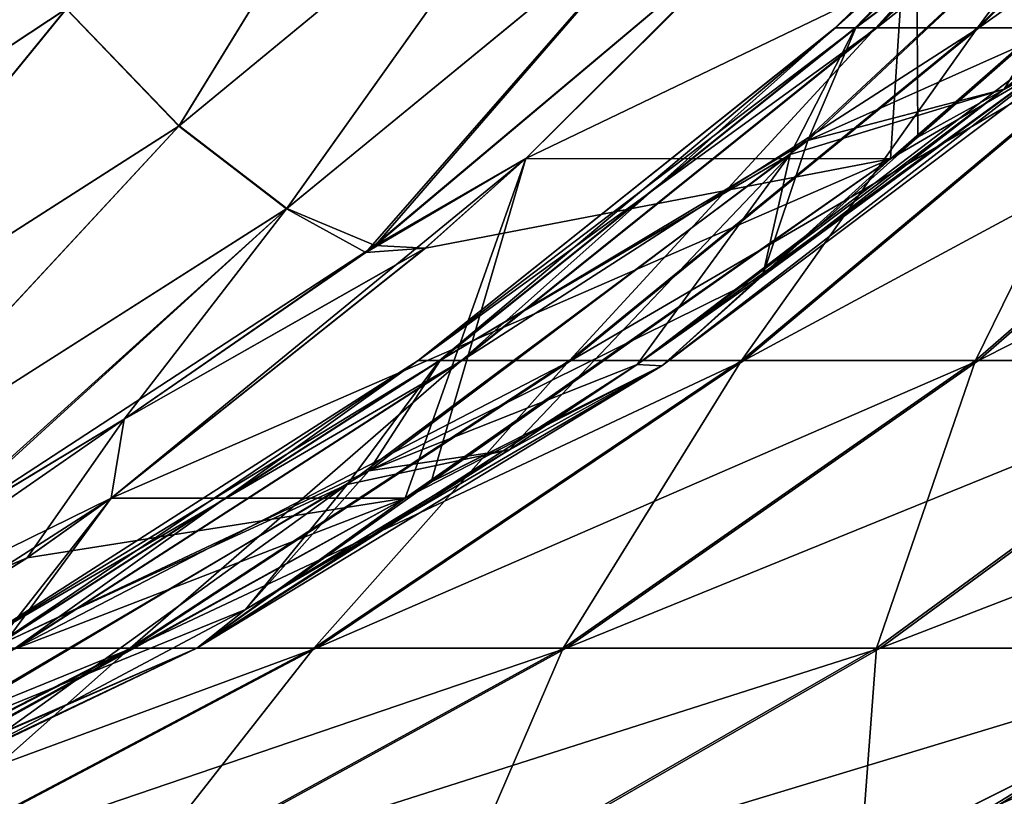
# Model space of a CAD drawing. Header units: millimetres. Extents: x -39 to 39, y -2 to 145.
# Tile 596 of 656: x 32.495 to 33.565, y -1.427 to -0.583. Entities that reach past the tile are written whole.
import ezdxf

# ---------------------------------------------------------------- set-up
doc = ezdxf.new("R2010")
doc.units = ezdxf.units.MM
doc.header["$LTSCALE"] = 65.185185
for name, color, linetype in [('231', 7, 'CONTINUOUS'), ('264', 7, 'CONTINUOUS'), ('265', 7, 'CONTINUOUS'), ('266', 7, 'CONTINUOUS'), ('364', 7, 'CONTINUOUS'), ('365', 7, 'CONTINUOUS'), ('378', 7, 'CONTINUOUS'), ('379', 7, 'CONTINUOUS'), ('605', 7, 'CONTINUOUS'), ('801', 7, 'CONTINUOUS')]:
    doc.layers.add(name, color=color, linetype=linetype)

msp = doc.modelspace()

# ---------------------------------------------------------------- linework, layer by layer
at = {"layer": '231', "linetype": 'Continuous'}
for points in [[(33.469, -0.3106, 14.4964), (33.3351, -0.4469, 14.4394), (33.0453, -0.7342, 14.2481), (33.469, -0.3106, 14.4964)], [(33.4414, -0.7343, 13.2914), (33.469, -0.3106, 14.4964), (33.0453, -0.7342, 14.2481), (33.4414, -0.7343, 13.2914)], [(33.0453, -0.7342, -14.2481), (33.3351, -0.4469, -14.4394), (33.469, -0.3106, -14.4964), (33.0453, -0.7342, -14.2481)], [(33.9264, -0.3107, -13.3908), (33.0453, -0.7342, -14.2481), (33.469, -0.3106, -14.4964), (33.9264, -0.3107, -13.3908)], [(33.4414, -0.7343, -13.2914), (33.0453, -0.7342, -14.2481), (33.9264, -0.3107, -13.3908), (33.4414, -0.7343, -13.2914)], [(33.4711, -0.7109, 13.2975), (33.469, -0.3106, 14.4964), (33.4414, -0.7343, 13.2914), (33.4711, -0.7109, 13.2975)], [(33.4711, -0.7109, -13.2975), (33.4414, -0.7343, -13.2914), (33.9264, -0.3107, -13.3908), (33.4711, -0.7109, -13.2975)], [(33.9264, -0.3107, 13.3908), (33.469, -0.3106, 14.4964), (33.4711, -0.7109, 13.2975), (33.9264, -0.3107, 13.3908)], [(32.9141, -1.1032, 13.1816), (33.0453, -0.7342, 14.2481), (32.5948, -1.103, 13.9532), (32.9141, -1.1032, 13.1816)], [(32.5948, -1.103, 13.9532), (33.0453, -0.7342, 14.2481), (32.9361, -0.8316, 14.1763), (32.5948, -1.103, 13.9532)], [(32.9363, -0.8315, -14.1765), (33.4414, -0.7343, -13.2914), (32.5948, -1.103, -13.9532), (32.9363, -0.8315, -14.1765)], [(32.5948, -1.103, -13.9532), (33.4414, -0.7343, -13.2914), (32.9141, -1.1032, -13.1816), (32.5948, -1.103, -13.9532)], [(32.9426, -1.0854, 13.1876), (33.0453, -0.7342, 14.2481), (32.9141, -1.1032, 13.1816), (32.9426, -1.0854, 13.1876)], [(32.9141, -1.1032, -13.1816), (33.4414, -0.7343, -13.2914), (32.9427, -1.0853, -13.1876), (32.9141, -1.1032, -13.1816)], [(33.0453, -0.7342, -14.2481), (33.4414, -0.7343, -13.2914), (32.9363, -0.8315, -14.1765), (33.0453, -0.7342, -14.2481)], [(33.4414, -0.7343, 13.2914), (33.0453, -0.7342, 14.2481), (32.9426, -1.0854, 13.1876), (33.4414, -0.7343, 13.2914)], [(32.3514, -1.4128, 13.0617), (32.5948, -1.103, 13.9532), (32.1119, -1.4129, 13.6397), (32.3514, -1.4128, 13.0617)], [(32.1119, -1.4129, 13.6397), (32.5948, -1.103, 13.9532), (32.503, -1.1682, 13.8933), (32.1119, -1.4129, 13.6397)], [(32.5036, -1.1679, -13.8937), (32.9141, -1.1032, -13.1816), (32.112, -1.4128, -13.6397), (32.5036, -1.1679, -13.8937)], [(32.112, -1.4128, -13.6397), (32.9141, -1.1032, -13.1816), (32.3514, -1.4128, -13.0617), (32.112, -1.4128, -13.6397)], [(32.3756, -1.4011, 13.0669), (32.5948, -1.103, 13.9532), (32.3514, -1.4128, 13.0617), (32.3756, -1.4011, 13.0669)], [(32.3514, -1.4128, -13.0617), (32.9141, -1.1032, -13.1816), (32.3756, -1.4011, -13.0669), (32.3514, -1.4128, -13.0617)], [(32.9141, -1.1032, 13.1816), (32.5948, -1.103, 13.9532), (32.3756, -1.4011, 13.0669), (32.9141, -1.1032, 13.1816)], [(32.5948, -1.103, -13.9532), (32.9141, -1.1032, -13.1816), (32.5036, -1.1679, -13.8937), (32.5948, -1.103, -13.9532)]]:
    msp.add_3dface(points, dxfattribs=at)
at = {"layer": '264', "linetype": 'Continuous'}
for points in [[(33.4038, -0.592, -11.3663), (33.8158, -0.1857, -11.3325), (33.3814, -0.592, -10.688), (33.4038, -0.592, -11.3663)], [(33.3814, -0.592, -10.688), (33.8158, -0.1857, -11.3325), (33.7948, -0.1857, -10.6947), (33.3814, -0.592, -10.688)], [(33.3814, -0.592, -10.688), (33.7948, -0.1857, -10.6947), (33.4256, -0.592, -10.0108), (33.3814, -0.592, -10.688)], [(33.8158, -0.1857, -11.3325), (33.4038, -0.592, -11.3663), (33.7879, -0.3054, -11.9854), (33.8158, -0.1857, -11.3325)], [(33.4256, -0.592, -10.0108), (33.7948, -0.1857, -10.6947), (33.8364, -0.1857, -10.0579), (33.4256, -0.592, -10.0108)], [(33.4256, -0.592, -10.0108), (33.8364, -0.1857, -10.0579), (33.5359, -0.592, -9.3411), (33.4256, -0.592, -10.0108)], [(33.5359, -0.592, -9.3411), (33.8364, -0.1857, -10.0579), (33.94, -0.1857, -9.4282), (33.5359, -0.592, -9.3411)], [(33.5359, -0.592, -9.3411), (33.94, -0.1857, -9.4282), (33.7112, -0.592, -8.6854), (33.5359, -0.592, -9.3411)], [(33.6653, -0.5746, -12.6949), (33.7879, -0.3054, -11.9854), (33.3518, -0.7144, -12.0648), (33.6653, -0.5746, -12.6949)], [(33.7879, -0.3054, -11.9854), (33.4038, -0.592, -11.3663), (33.3518, -0.7144, -12.0648), (33.7879, -0.3054, -11.9854)], [(33.6653, -0.5746, -12.6949), (33.3518, -0.7144, -12.0648), (33.5651, -0.6586, -12.6939), (33.6653, -0.5746, -12.6949)], [(32.9521, -0.9534, -11.4034), (33.4038, -0.592, -11.3663), (32.9283, -0.9534, -10.6807), (32.9521, -0.9534, -11.4034)], [(32.9283, -0.9534, -10.6807), (33.4038, -0.592, -11.3663), (33.3814, -0.592, -10.688), (32.9283, -0.9534, -10.6807)], [(32.9283, -0.9534, -10.6807), (33.3814, -0.592, -10.688), (32.9753, -0.9534, -9.9591), (32.9283, -0.9534, -10.6807)], [(33.4038, -0.592, -11.3663), (32.9521, -0.9534, -11.4034), (33.3518, -0.7144, -12.0648), (33.4038, -0.592, -11.3663)], [(32.9753, -0.9534, -9.9591), (33.3814, -0.592, -10.688), (33.4256, -0.592, -10.0108), (32.9753, -0.9534, -9.9591)], [(32.9753, -0.9534, -9.9591), (33.4256, -0.592, -10.0108), (33.0928, -0.9534, -9.2456), (32.9753, -0.9534, -9.9591)], [(33.0928, -0.9534, -9.2456), (33.4256, -0.592, -10.0108), (33.5359, -0.592, -9.3411), (33.0928, -0.9534, -9.2456)], [(33.0928, -0.9534, -9.2456), (33.5359, -0.592, -9.3411), (33.2796, -0.9534, -8.547), (33.0928, -0.9534, -9.2456)], [(33.2796, -0.9534, -8.547), (33.5359, -0.592, -9.3411), (33.7112, -0.592, -8.6854), (33.2796, -0.9534, -8.547)], [(33.2796, -0.9534, -8.547), (33.7112, -0.592, -8.6854), (33.5339, -0.9534, -7.8701), (33.2796, -0.9534, -8.547)], [(33.5339, -0.9534, -7.8701), (33.7112, -0.592, -8.6854), (33.9498, -0.592, -8.0501), (33.5339, -0.9534, -7.8701)], [(33.5339, -0.9534, -7.8701), (33.9498, -0.592, -8.0501), (33.8532, -0.9534, -7.2213), (33.5339, -0.9534, -7.8701)], [(33.5651, -0.6586, -12.6939), (33.3518, -0.7144, -12.0648), (33.3023, -0.8618, -12.6902), (33.5651, -0.6586, -12.6939)], [(33.3518, -0.7144, -12.0648), (32.9521, -0.9534, -11.4034), (32.8749, -1.0733, -12.1516), (33.3518, -0.7144, -12.0648)], [(33.3518, -0.7144, -12.0648), (32.8749, -1.0733, -12.1516), (33.3023, -0.8618, -12.6902), (33.3518, -0.7144, -12.0648)], [(33.3023, -0.8618, -12.6902), (32.8749, -1.0733, -12.1516), (33.1664, -0.9579, -12.6877), (33.3023, -0.8618, -12.6902)], [(32.4655, -1.2659, -11.4434), (32.9521, -0.9534, -11.4034), (32.4402, -1.2659, -10.6728), (32.4655, -1.2659, -11.4434)], [(32.4402, -1.2659, -10.6728), (32.9521, -0.9534, -11.4034), (32.9283, -0.9534, -10.6807), (32.4402, -1.2659, -10.6728)], [(32.4402, -1.2659, -10.6728), (32.9283, -0.9534, -10.6807), (32.4904, -1.2659, -9.9035), (32.4402, -1.2659, -10.6728)], [(32.9521, -0.9534, -11.4034), (32.4655, -1.2659, -11.4434), (32.8749, -1.0733, -12.1516), (32.9521, -0.9534, -11.4034)], [(32.4904, -1.2659, -9.9035), (32.9283, -0.9534, -10.6807), (32.9753, -0.9534, -9.9591), (32.4904, -1.2659, -9.9035)], [(32.4904, -1.2659, -9.9035), (32.9753, -0.9534, -9.9591), (32.6156, -1.2659, -9.1428), (32.4904, -1.2659, -9.9035)], [(32.6156, -1.2659, -9.1428), (32.9753, -0.9534, -9.9591), (33.0928, -0.9534, -9.2456), (32.6156, -1.2659, -9.1428)], [(32.6156, -1.2659, -9.1428), (33.0928, -0.9534, -9.2456), (32.8148, -1.2659, -8.398), (32.6156, -1.2659, -9.1428)], [(32.8148, -1.2659, -8.398), (33.0928, -0.9534, -9.2456), (33.2796, -0.9534, -8.547), (32.8148, -1.2659, -8.398)], [(32.8148, -1.2659, -8.398), (33.2796, -0.9534, -8.547), (33.0859, -1.2659, -7.6763), (32.8148, -1.2659, -8.398)], [(33.1664, -0.9579, -12.6877), (32.8749, -1.0733, -12.1516), (33.0274, -1.0505, -12.6847), (33.1664, -0.9579, -12.6877)], [(33.0859, -1.2659, -7.6763), (33.2796, -0.9534, -8.547), (33.5339, -0.9534, -7.8701), (33.0859, -1.2659, -7.6763)], [(33.0859, -1.2659, -7.6763), (33.5339, -0.9534, -7.8701), (33.4263, -1.2659, -6.9845), (33.0859, -1.2659, -7.6763)], [(33.4263, -1.2659, -6.9845), (33.5339, -0.9534, -7.8701), (33.8532, -0.9534, -7.2213), (33.4263, -1.2659, -6.9845)], [(33.4263, -1.2659, -6.9845), (33.8532, -0.9534, -7.2213), (33.8329, -1.2659, -6.3295), (33.4263, -1.2659, -6.9845)], [(33.0274, -1.0505, -12.6847), (32.8749, -1.0733, -12.1516), (32.7408, -1.2241, -12.6765), (33.0274, -1.0505, -12.6847)], [(32.8749, -1.0733, -12.1516), (32.4655, -1.2659, -11.4434), (32.3628, -1.378, -12.2448), (32.8749, -1.0733, -12.1516)], [(32.8749, -1.0733, -12.1516), (32.3628, -1.378, -12.2448), (32.7408, -1.2241, -12.6765), (32.8749, -1.0733, -12.1516)], [(32.7408, -1.2241, -12.6765), (32.3628, -1.378, -12.2448), (32.4442, -1.3814, -12.6654), (32.7408, -1.2241, -12.6765)], [(32.1094, -1.5264, -9.0337), (32.4904, -1.2659, -9.9035), (32.6156, -1.2659, -9.1428), (32.1094, -1.5264, -9.0337)], [(32.1094, -1.5264, -9.0337), (32.6156, -1.2659, -9.1428), (32.3216, -1.5264, -8.2399), (32.1094, -1.5264, -9.0337)], [(32.3216, -1.5264, -8.2399), (32.6156, -1.2659, -9.1428), (32.8148, -1.2659, -8.398), (32.3216, -1.5264, -8.2399)], [(32.3216, -1.5264, -8.2399), (32.8148, -1.2659, -8.398), (32.6106, -1.5264, -7.4706), (32.3216, -1.5264, -8.2399)], [(32.6106, -1.5264, -7.4706), (32.8148, -1.2659, -8.398), (33.0859, -1.2659, -7.6763), (32.6106, -1.5264, -7.4706)], [(32.6106, -1.5264, -7.4706), (33.0859, -1.2659, -7.6763), (32.9735, -1.5264, -6.7334), (32.6106, -1.5264, -7.4706)], [(32.9735, -1.5264, -6.7334), (33.0859, -1.2659, -7.6763), (33.4263, -1.2659, -6.9845), (32.9735, -1.5264, -6.7334)], [(32.9735, -1.5264, -6.7334), (33.4263, -1.2659, -6.9845), (33.4068, -1.5264, -6.0352), (32.9735, -1.5264, -6.7334)], [(33.4068, -1.5264, -6.0352), (33.4263, -1.2659, -6.9845), (33.8329, -1.2659, -6.3295), (33.4068, -1.5264, -6.0352)], [(33.4068, -1.5264, -6.0352), (33.8329, -1.2659, -6.3295), (34.1235, -1.3917, -5.5666), (33.4068, -1.5264, -6.0352)], [(33.7004, -1.6368, -5.2084), (33.4068, -1.5264, -6.0352), (34.1235, -1.3917, -5.5666), (33.7004, -1.6368, -5.2084)]]:
    msp.add_3dface(points, dxfattribs=at)
at = {"layer": '265', "linetype": 'Continuous'}
for points in [[(33.3534, -1.5264, -0.4154), (33.8706, -1.2659, -0.3897), (33.353, -1.5264, 0.4064), (33.3534, -1.5264, -0.4154)], [(33.353, -1.5264, 0.4064), (33.8706, -1.2659, -0.3897), (33.8702, -1.2659, 0.3813), (33.353, -1.5264, 0.4064)], [(33.353, -1.5264, 0.4064), (33.8702, -1.2659, 0.3813), (33.433, -1.5264, 1.2242), (33.353, -1.5264, 0.4064)], [(33.4343, -1.5264, -1.2331), (33.9465, -1.2659, -1.1569), (33.3534, -1.5264, -0.4154), (33.4343, -1.5264, -1.2331)], [(33.3534, -1.5264, -0.4154), (33.9465, -1.2659, -1.1569), (33.8706, -1.2659, -0.3897), (33.3534, -1.5264, -0.4154)], [(33.433, -1.5264, 1.2242), (33.8702, -1.2659, 0.3813), (33.9453, -1.2659, 1.1486), (33.433, -1.5264, 1.2242)], [(33.433, -1.5264, 1.2242), (33.9453, -1.2659, 1.1486), (33.5926, -1.5264, 2.0302), (33.433, -1.5264, 1.2242)], [(33.5948, -1.5264, -2.039), (34.0971, -1.2659, -1.913), (33.4343, -1.5264, -1.2331), (33.5948, -1.5264, -2.039)], [(33.4343, -1.5264, -1.2331), (34.0971, -1.2659, -1.913), (33.9465, -1.2659, -1.1569), (33.4343, -1.5264, -1.2331)]]:
    msp.add_3dface(points, dxfattribs=at)
at = {"layer": '266', "linetype": 'Continuous'}
for points in [[(33.4265, -0.592, 10.0033), (33.8372, -0.1857, 10.0509), (33.3816, -0.592, 10.6806), (33.4265, -0.592, 10.0033)], [(33.3816, -0.592, 10.6806), (33.8372, -0.1857, 10.0509), (33.7949, -0.1857, 10.6877), (33.3816, -0.592, 10.6806)], [(33.3816, -0.592, 10.6806), (33.7949, -0.1857, 10.6877), (33.4032, -0.592, 11.3589), (33.3816, -0.592, 10.6806)], [(33.4032, -0.592, 11.3589), (33.7949, -0.1857, 10.6877), (33.8152, -0.1857, 11.3255), (33.4032, -0.592, 11.3589)], [(33.4032, -0.592, 11.3589), (33.8152, -0.1857, 11.3255), (33.7723, -0.3203, 11.981), (33.4032, -0.592, 11.3589)], [(33.5375, -0.592, 9.3338), (33.9415, -0.1857, 9.4213), (33.4265, -0.592, 10.0033), (33.5375, -0.592, 9.3338)], [(33.4265, -0.592, 10.0033), (33.9415, -0.1857, 9.4213), (33.8372, -0.1857, 10.0509), (33.4265, -0.592, 10.0033)], [(33.7135, -0.592, 8.6783), (34.107, -0.1857, 8.805), (33.5375, -0.592, 9.3338), (33.7135, -0.592, 8.6783)], [(33.5375, -0.592, 9.3338), (34.107, -0.1857, 8.805), (33.9415, -0.1857, 9.4213), (33.5375, -0.592, 9.3338)], [(33.3323, -0.7296, 12.0606), (33.4032, -0.592, 11.3589), (33.7723, -0.3203, 11.981), (33.3323, -0.7296, 12.0606)], [(33.3323, -0.7296, 12.0606), (33.7723, -0.3203, 11.981), (33.5651, -0.6586, 12.6939), (33.3323, -0.7296, 12.0606)], [(33.7723, -0.3203, 11.981), (33.6389, -0.5971, 12.6946), (33.5651, -0.6586, 12.6939), (33.7723, -0.3203, 11.981)], [(32.9762, -0.9534, 9.9512), (33.4265, -0.592, 10.0033), (32.9284, -0.9534, 10.6728), (32.9762, -0.9534, 9.9512)], [(32.9284, -0.9534, 10.6728), (33.4265, -0.592, 10.0033), (33.3816, -0.592, 10.6806), (32.9284, -0.9534, 10.6728)], [(32.9284, -0.9534, 10.6728), (33.3816, -0.592, 10.6806), (32.9514, -0.9534, 11.3955), (32.9284, -0.9534, 10.6728)], [(32.9514, -0.9534, 11.3955), (33.3816, -0.592, 10.6806), (33.4032, -0.592, 11.3589), (32.9514, -0.9534, 11.3955)], [(32.9514, -0.9534, 11.3955), (33.4032, -0.592, 11.3589), (33.3323, -0.7296, 12.0606), (32.9514, -0.9534, 11.3955)], [(33.0945, -0.9534, 9.2378), (33.5375, -0.592, 9.3338), (32.9762, -0.9534, 9.9512), (33.0945, -0.9534, 9.2378)], [(32.9762, -0.9534, 9.9512), (33.5375, -0.592, 9.3338), (33.4265, -0.592, 10.0033), (32.9762, -0.9534, 9.9512)], [(33.282, -0.9534, 8.5395), (33.7135, -0.592, 8.6783), (33.0945, -0.9534, 9.2378), (33.282, -0.9534, 8.5395)], [(33.0945, -0.9534, 9.2378), (33.7135, -0.592, 8.6783), (33.5375, -0.592, 9.3338), (33.0945, -0.9534, 9.2378)], [(33.537, -0.9534, 7.8628), (33.9528, -0.592, 8.0432), (33.282, -0.9534, 8.5395), (33.537, -0.9534, 7.8628)], [(33.282, -0.9534, 8.5395), (33.9528, -0.592, 8.0432), (33.7135, -0.592, 8.6783), (33.282, -0.9534, 8.5395)], [(33.8571, -0.9534, 7.2144), (34.2532, -0.592, 7.4346), (33.537, -0.9534, 7.8628), (33.8571, -0.9534, 7.2144)], [(33.537, -0.9534, 7.8628), (34.2532, -0.592, 7.4346), (33.9528, -0.592, 8.0432), (33.537, -0.9534, 7.8628)], [(33.3323, -0.7296, 12.0606), (33.5651, -0.6586, 12.6939), (33.3023, -0.8618, 12.6902), (33.3323, -0.7296, 12.0606)], [(32.8513, -1.0881, 12.1476), (32.9514, -0.9534, 11.3955), (33.3323, -0.7296, 12.0606), (32.8513, -1.0881, 12.1476)], [(32.8513, -1.0881, 12.1476), (33.3323, -0.7296, 12.0606), (33.0273, -1.0505, 12.6847), (32.8513, -1.0881, 12.1476)], [(33.0273, -1.0505, 12.6847), (33.3323, -0.7296, 12.0606), (33.1664, -0.9579, 12.6877), (33.0273, -1.0505, 12.6847)], [(33.1664, -0.9579, 12.6877), (33.3323, -0.7296, 12.0606), (33.3023, -0.8618, 12.6902), (33.1664, -0.9579, 12.6877)], [(32.4913, -1.2659, 9.8951), (32.9762, -0.9534, 9.9512), (32.4403, -1.2659, 10.6644), (32.4913, -1.2659, 9.8951)], [(32.4403, -1.2659, 10.6644), (32.9762, -0.9534, 9.9512), (32.9284, -0.9534, 10.6728), (32.4403, -1.2659, 10.6644)], [(32.4403, -1.2659, 10.6644), (32.9284, -0.9534, 10.6728), (32.4649, -1.2659, 11.4349), (32.4403, -1.2659, 10.6644)], [(32.4649, -1.2659, 11.4349), (32.9284, -0.9534, 10.6728), (32.9514, -0.9534, 11.3955), (32.4649, -1.2659, 11.4349)], [(32.4649, -1.2659, 11.4349), (32.9514, -0.9534, 11.3955), (32.8513, -1.0881, 12.1476), (32.4649, -1.2659, 11.4349)], [(32.6174, -1.2659, 9.1345), (33.0945, -0.9534, 9.2378), (32.4913, -1.2659, 9.8951), (32.6174, -1.2659, 9.1345)], [(32.4913, -1.2659, 9.8951), (33.0945, -0.9534, 9.2378), (32.9762, -0.9534, 9.9512), (32.4913, -1.2659, 9.8951)], [(32.8174, -1.2659, 8.3899), (33.282, -0.9534, 8.5395), (32.6174, -1.2659, 9.1345), (32.8174, -1.2659, 8.3899)], [(32.6174, -1.2659, 9.1345), (33.282, -0.9534, 8.5395), (33.0945, -0.9534, 9.2378), (32.6174, -1.2659, 9.1345)], [(33.0892, -1.2659, 7.6685), (33.537, -0.9534, 7.8628), (32.8174, -1.2659, 8.3899), (33.0892, -1.2659, 7.6685)], [(32.8174, -1.2659, 8.3899), (33.537, -0.9534, 7.8628), (33.282, -0.9534, 8.5395), (32.8174, -1.2659, 8.3899)], [(33.4304, -1.2659, 6.9771), (33.8571, -0.9534, 7.2144), (33.0892, -1.2659, 7.6685), (33.4304, -1.2659, 6.9771)], [(33.0892, -1.2659, 7.6685), (33.8571, -0.9534, 7.2144), (33.537, -0.9534, 7.8628), (33.0892, -1.2659, 7.6685)], [(33.8377, -1.2659, 6.3225), (34.239, -0.9534, 6.6004), (33.4304, -1.2659, 6.9771), (33.8377, -1.2659, 6.3225)], [(33.4304, -1.2659, 6.9771), (34.239, -0.9534, 6.6004), (33.8571, -0.9534, 7.2144), (33.4304, -1.2659, 6.9771)], [(32.7407, -1.2241, 12.6765), (32.8513, -1.0881, 12.1476), (33.0273, -1.0505, 12.6847), (32.7407, -1.2241, 12.6765)], [(32.3351, -1.3917, 12.2409), (32.4649, -1.2659, 11.4349), (32.8513, -1.0881, 12.1476), (32.3351, -1.3917, 12.2409)], [(32.3351, -1.3917, 12.2409), (32.8513, -1.0881, 12.1476), (32.4441, -1.3815, 12.6654), (32.3351, -1.3917, 12.2409)], [(32.4441, -1.3815, 12.6654), (32.8513, -1.0881, 12.1476), (32.7407, -1.2241, 12.6765), (32.4441, -1.3815, 12.6654)], [(32.1113, -1.5264, 9.0249), (32.6174, -1.2659, 9.1345), (31.9769, -1.5264, 9.8355), (32.1113, -1.5264, 9.0249)], [(31.9769, -1.5264, 9.8355), (32.6174, -1.2659, 9.1345), (32.4913, -1.2659, 9.8951), (31.9769, -1.5264, 9.8355)], [(32.3244, -1.5264, 8.2313), (32.8174, -1.2659, 8.3899), (32.1113, -1.5264, 9.0249), (32.3244, -1.5264, 8.2313)], [(32.1113, -1.5264, 9.0249), (32.8174, -1.2659, 8.3899), (32.6174, -1.2659, 9.1345), (32.1113, -1.5264, 9.0249)], [(32.6142, -1.5264, 7.4623), (33.0892, -1.2659, 7.6685), (32.3244, -1.5264, 8.2313), (32.6142, -1.5264, 7.4623)], [(32.3244, -1.5264, 8.2313), (33.0892, -1.2659, 7.6685), (32.8174, -1.2659, 8.3899), (32.3244, -1.5264, 8.2313)], [(32.9779, -1.5264, 6.7255), (33.4304, -1.2659, 6.9771), (32.6142, -1.5264, 7.4623), (32.9779, -1.5264, 6.7255)], [(32.6142, -1.5264, 7.4623), (33.4304, -1.2659, 6.9771), (33.0892, -1.2659, 7.6685), (32.6142, -1.5264, 7.4623)], [(33.4119, -1.5264, 6.0277), (33.8377, -1.2659, 6.3225), (32.9779, -1.5264, 6.7255), (33.4119, -1.5264, 6.0277)], [(32.9779, -1.5264, 6.7255), (33.8377, -1.2659, 6.3225), (33.4304, -1.2659, 6.9771), (32.9779, -1.5264, 6.7255)], [(33.8377, -1.2659, 6.3225), (33.4119, -1.5264, 6.0277), (34.1494, -1.378, 5.5771), (33.8377, -1.2659, 6.3225)], [(34.1494, -1.378, 5.5771), (33.4119, -1.5264, 6.0277), (33.7298, -1.625, 5.2211), (34.1494, -1.378, 5.5771)]]:
    msp.add_3dface(points, dxfattribs=at)
at = {"layer": '364', "linetype": 'Continuous'}
for points in [[(33.4711, -0.7109, -13.2975), (33.9264, -0.3107, -13.3908), (33.6673, -0.6025, -13.063), (33.4711, -0.7109, -13.2975)], [(33.193, -0.9594, -12.965), (33.4711, -0.7109, -13.2975), (33.6673, -0.6025, -13.063), (33.193, -0.9594, -12.965)], [(33.193, -0.9594, -12.965), (33.6673, -0.6025, -13.063), (33.6432, -0.6116, -12.7858), (33.193, -0.9594, -12.965)], [(33.3023, -0.8618, -12.6902), (33.1664, -0.9579, -12.6877), (33.6432, -0.6116, -12.7858), (33.3023, -0.8618, -12.6902)], [(33.1664, -0.9579, -12.6877), (33.193, -0.9594, -12.965), (33.6432, -0.6116, -12.7858), (33.1664, -0.9579, -12.6877)], [(33.5651, -0.6586, -12.6939), (33.3023, -0.8618, -12.6902), (33.6432, -0.6116, -12.7858), (33.5651, -0.6586, -12.6939)], [(33.4414, -0.7343, -13.2914), (33.4711, -0.7109, -13.2975), (33.193, -0.9594, -12.965), (33.4414, -0.7343, -13.2914)], [(32.9427, -1.0853, -13.1876), (33.4414, -0.7343, -13.2914), (33.193, -0.9594, -12.965), (32.9427, -1.0853, -13.1876)], [(32.7408, -1.2241, -12.6765), (32.688, -1.266, -12.8588), (33.193, -0.9594, -12.965), (32.7408, -1.2241, -12.6765)], [(32.688, -1.266, -12.8588), (32.9427, -1.0853, -13.1876), (33.193, -0.9594, -12.965), (32.688, -1.266, -12.8588)], [(33.0274, -1.0505, -12.6847), (32.7408, -1.2241, -12.6765), (33.193, -0.9594, -12.965), (33.0274, -1.0505, -12.6847)], [(33.1664, -0.9579, -12.6877), (33.0274, -1.0505, -12.6847), (33.193, -0.9594, -12.965), (33.1664, -0.9579, -12.6877)], [(32.9141, -1.1032, -13.1816), (32.9427, -1.0853, -13.1876), (32.688, -1.266, -12.8588), (32.9141, -1.1032, -13.1816)], [(32.3756, -1.4011, -13.0669), (32.9141, -1.1032, -13.1816), (32.688, -1.266, -12.8588), (32.3756, -1.4011, -13.0669)], [(32.7408, -1.2241, -12.6765), (32.4442, -1.3814, -12.6654), (32.688, -1.266, -12.8588), (32.7408, -1.2241, -12.6765)], [(32.4442, -1.3814, -12.6654), (32.1576, -1.5199, -12.7443), (32.688, -1.266, -12.8588), (32.4442, -1.3814, -12.6654)], [(32.1576, -1.5199, -12.7443), (32.3756, -1.4011, -13.0669), (32.688, -1.266, -12.8588), (32.1576, -1.5199, -12.7443)]]:
    msp.add_3dface(points, dxfattribs=at)
at = {"layer": '365', "linetype": 'Continuous'}
for points in [[(33.3351, -0.4469, -14.4394), (33.0453, -0.7342, -14.2481), (32.8817, -0.8287, -14.2906), (33.3351, -0.4469, -14.4394)], [(33.0453, -0.7342, -14.2481), (32.9363, -0.8315, -14.1765), (32.8817, -0.8287, -14.2906), (33.0453, -0.7342, -14.2481)], [(32.9363, -0.8315, -14.1765), (32.5948, -1.103, -13.9532), (32.609, -1.0173, -14.2004), (32.9363, -0.8315, -14.1765)], [(32.9363, -0.8315, -14.1765), (32.609, -1.0173, -14.2004), (32.8817, -0.8287, -14.2906), (32.9363, -0.8315, -14.1765)], [(32.5036, -1.1679, -13.8937), (32.2182, -1.2881, -13.9465), (32.609, -1.0173, -14.2004), (32.5036, -1.1679, -13.8937)], [(32.609, -1.0173, -14.2004), (32.2182, -1.2881, -13.9465), (32.3873, -1.1511, -14.1268), (32.609, -1.0173, -14.2004)], [(32.5948, -1.103, -13.9532), (32.5036, -1.1679, -13.8937), (32.609, -1.0173, -14.2004), (32.5948, -1.103, -13.9532)], [(32.5036, -1.1679, -13.8937), (32.112, -1.4128, -13.6397), (32.2182, -1.2881, -13.9465), (32.5036, -1.1679, -13.8937)]]:
    msp.add_3dface(points, dxfattribs=at)
at = {"layer": '378', "linetype": 'Continuous'}
for points in [[(33.9264, -0.3107, 13.3908), (33.4711, -0.7109, 13.2975), (33.6673, -0.6025, 13.063), (33.9264, -0.3107, 13.3908)], [(33.5651, -0.6586, 12.6939), (33.6389, -0.5971, 12.6946), (33.1664, -0.9579, 12.6877), (33.5651, -0.6586, 12.6939)], [(33.1664, -0.9579, 12.6877), (33.6389, -0.5971, 12.6946), (33.6432, -0.6116, 12.7858), (33.1664, -0.9579, 12.6877)], [(33.4414, -0.7343, 13.2914), (33.193, -0.9594, 12.965), (33.6673, -0.6025, 13.063), (33.4414, -0.7343, 13.2914)], [(33.193, -0.9594, 12.965), (33.6432, -0.6116, 12.7858), (33.6673, -0.6025, 13.063), (33.193, -0.9594, 12.965)], [(33.4711, -0.7109, 13.2975), (33.4414, -0.7343, 13.2914), (33.6673, -0.6025, 13.063), (33.4711, -0.7109, 13.2975)], [(33.1664, -0.9579, 12.6877), (33.6432, -0.6116, 12.7858), (33.193, -0.9594, 12.965), (33.1664, -0.9579, 12.6877)], [(33.5651, -0.6586, 12.6939), (33.1664, -0.9579, 12.6877), (33.3023, -0.8618, 12.6902), (33.5651, -0.6586, 12.6939)], [(33.4414, -0.7343, 13.2914), (32.9426, -1.0854, 13.1876), (33.193, -0.9594, 12.965), (33.4414, -0.7343, 13.2914)], [(33.0273, -1.0505, 12.6847), (33.1664, -0.9579, 12.6877), (32.688, -1.266, 12.8588), (33.0273, -1.0505, 12.6847)], [(32.688, -1.266, 12.8588), (33.1664, -0.9579, 12.6877), (33.193, -0.9594, 12.965), (32.688, -1.266, 12.8588)], [(32.9141, -1.1032, 13.1816), (32.688, -1.266, 12.8588), (33.193, -0.9594, 12.965), (32.9141, -1.1032, 13.1816)], [(32.9426, -1.0854, 13.1876), (32.9141, -1.1032, 13.1816), (33.193, -0.9594, 12.965), (32.9426, -1.0854, 13.1876)], [(32.7407, -1.2241, 12.6765), (33.0273, -1.0505, 12.6847), (32.688, -1.266, 12.8588), (32.7407, -1.2241, 12.6765)], [(32.9141, -1.1032, 13.1816), (32.3756, -1.4011, 13.0669), (32.688, -1.266, 12.8588), (32.9141, -1.1032, 13.1816)], [(32.4441, -1.3815, 12.6654), (32.7407, -1.2241, 12.6765), (32.688, -1.266, 12.8588), (32.4441, -1.3815, 12.6654)], [(32.1576, -1.5199, 12.7443), (32.4441, -1.3815, 12.6654), (32.688, -1.266, 12.8588), (32.1576, -1.5199, 12.7443)], [(32.3514, -1.4128, 13.0617), (32.1576, -1.5199, 12.7443), (32.688, -1.266, 12.8588), (32.3514, -1.4128, 13.0617)], [(32.3756, -1.4011, 13.0669), (32.3514, -1.4128, 13.0617), (32.688, -1.266, 12.8588), (32.3756, -1.4011, 13.0669)]]:
    msp.add_3dface(points, dxfattribs=at)
at = {"layer": '379', "linetype": 'Continuous'}
for points in [[(33.0453, -0.7342, 14.2481), (33.3351, -0.4469, 14.4394), (32.8715, -0.8362, 14.2873), (33.0453, -0.7342, 14.2481)], [(32.9361, -0.8316, 14.1763), (33.0453, -0.7342, 14.2481), (32.8715, -0.8362, 14.2873), (32.9361, -0.8316, 14.1763)], [(32.5948, -1.103, 13.9532), (32.9361, -0.8316, 14.1763), (32.609, -1.0173, 14.2004), (32.5948, -1.103, 13.9532)], [(32.609, -1.0173, 14.2004), (32.9361, -0.8316, 14.1763), (32.8715, -0.8362, 14.2873), (32.609, -1.0173, 14.2004)], [(32.2182, -1.2881, 13.9465), (32.5948, -1.103, 13.9532), (32.609, -1.0173, 14.2004), (32.2182, -1.2881, 13.9465)], [(32.2182, -1.2881, 13.9465), (32.609, -1.0173, 14.2004), (32.3768, -1.157, 14.1233), (32.2182, -1.2881, 13.9465)], [(32.503, -1.1682, 13.8933), (32.5948, -1.103, 13.9532), (32.2182, -1.2881, 13.9465), (32.503, -1.1682, 13.8933)], [(32.1119, -1.4129, 13.6397), (32.503, -1.1682, 13.8933), (32.2182, -1.2881, 13.9465), (32.1119, -1.4129, 13.6397)]]:
    msp.add_3dface(points, dxfattribs=at)
at = {"layer": '605', "linetype": 'Continuous'}
for points in [[(32.6682, -0.6989, 14.5538), (32.9641, -0.2175, 14.7815), (32.546, -0.5716, 14.608), (32.6682, -0.6989, 14.5538)], [(33.1064, -0.3376, 14.7248), (32.9641, -0.2175, 14.7815), (32.6682, -0.6989, 14.5538), (33.1064, -0.3376, 14.7248)], [(32.7853, -0.7888, 14.443), (33.1064, -0.3376, 14.7248), (32.6682, -0.6989, 14.5538), (32.7853, -0.7888, 14.443)], [(33.2366, -0.4182, 14.6047), (33.1064, -0.3376, 14.7248), (32.7853, -0.7888, 14.443), (33.2366, -0.4182, 14.6047)], [(32.546, -0.5716, 14.608), (32.434, -0.4245, 14.5975), (32.0931, -0.8703, 14.4198), (32.546, -0.5716, 14.608)], [(32.8715, -0.8362, 14.2873), (33.2366, -0.4182, 14.6047), (32.7853, -0.7888, 14.443), (32.8715, -0.8362, 14.2873)], [(32.8715, -0.8362, 14.2873), (33.3351, -0.4469, 14.4394), (33.2366, -0.4182, 14.6047), (32.8715, -0.8362, 14.2873)], [(32.1945, -1.0021, 14.3681), (32.546, -0.5716, 14.608), (32.0931, -0.8703, 14.4198), (32.1945, -1.0021, 14.3681)], [(32.6682, -0.6989, 14.5538), (32.546, -0.5716, 14.608), (32.1945, -1.0021, 14.3681), (32.6682, -0.6989, 14.5538)], [(32.2965, -1.0997, 14.2663), (32.6682, -0.6989, 14.5538), (32.1945, -1.0021, 14.3681), (32.2965, -1.0997, 14.2663)], [(32.7853, -0.7888, 14.443), (32.6682, -0.6989, 14.5538), (32.2965, -1.0997, 14.2663), (32.7853, -0.7888, 14.443)], [(32.3768, -1.157, 14.1233), (32.7853, -0.7888, 14.443), (32.2965, -1.0997, 14.2663), (32.3768, -1.157, 14.1233)], [(32.3768, -1.157, 14.1233), (32.609, -1.0173, 14.2004), (32.7853, -0.7888, 14.443), (32.3768, -1.157, 14.1233)], [(32.609, -1.0173, 14.2004), (32.8715, -0.8362, 14.2873), (32.7853, -0.7888, 14.443), (32.609, -1.0173, 14.2004)]]:
    msp.add_3dface(points, dxfattribs=at)
at = {"layer": '801', "linetype": 'Continuous'}
for points in [[(32.6686, -0.6986, -14.554), (32.5464, -0.5713, -14.6081), (32.9641, -0.2175, -14.7815), (32.6686, -0.6986, -14.554)], [(33.1064, -0.3376, -14.7249), (32.6686, -0.6986, -14.554), (32.9641, -0.2175, -14.7815), (33.1064, -0.3376, -14.7249)], [(32.7858, -0.7884, -14.4431), (32.6686, -0.6986, -14.554), (33.1064, -0.3376, -14.7249), (32.7858, -0.7884, -14.4431)], [(33.2367, -0.4182, -14.6047), (32.7858, -0.7884, -14.4431), (33.1064, -0.3376, -14.7249), (33.2367, -0.4182, -14.6047)], [(32.8817, -0.8287, -14.2906), (32.7858, -0.7884, -14.4431), (33.2367, -0.4182, -14.6047), (32.8817, -0.8287, -14.2906)], [(33.3351, -0.4469, -14.4394), (32.8817, -0.8287, -14.2906), (33.2367, -0.4182, -14.6047), (33.3351, -0.4469, -14.4394)], [(32.0936, -0.8701, -14.42), (32.4259, -0.4309, -14.594), (32.5464, -0.5713, -14.6081), (32.0936, -0.8701, -14.42)], [(32.195, -1.0018, -14.3683), (32.0936, -0.8701, -14.42), (32.5464, -0.5713, -14.6081), (32.195, -1.0018, -14.3683)], [(32.6686, -0.6986, -14.554), (32.195, -1.0018, -14.3683), (32.5464, -0.5713, -14.6081), (32.6686, -0.6986, -14.554)], [(32.297, -1.0994, -14.2664), (32.195, -1.0018, -14.3683), (32.6686, -0.6986, -14.554), (32.297, -1.0994, -14.2664)], [(32.7858, -0.7884, -14.4431), (32.297, -1.0994, -14.2664), (32.6686, -0.6986, -14.554), (32.7858, -0.7884, -14.4431)], [(32.3873, -1.1511, -14.1268), (32.297, -1.0994, -14.2664), (32.7858, -0.7884, -14.4431), (32.3873, -1.1511, -14.1268)], [(32.8817, -0.8287, -14.2906), (32.3873, -1.1511, -14.1268), (32.7858, -0.7884, -14.4431), (32.8817, -0.8287, -14.2906)], [(32.609, -1.0173, -14.2004), (32.3873, -1.1511, -14.1268), (32.8817, -0.8287, -14.2906), (32.609, -1.0173, -14.2004)]]:
    msp.add_3dface(points, dxfattribs=at)

doc.saveas('drawing.dxf')
